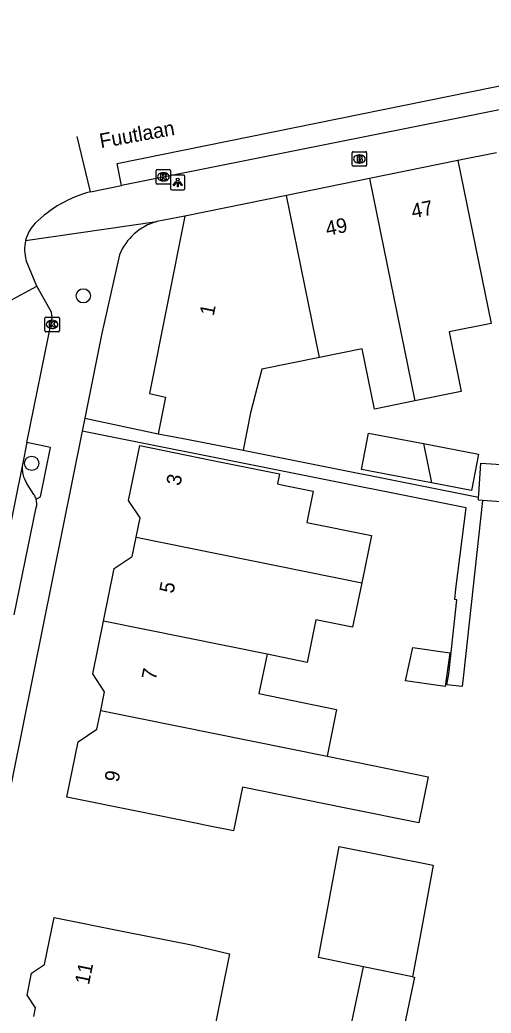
# Model space of a CAD drawing. Extents: x 161772 to 163123, y 383092 to 383917.
# Drawn here: x 162265.3 to 162297.6, y 383737 to 383805.2 of the extents above; entities that cross this region are included whole.
import ezdxf

# ---------------------------------------------------------------- set-up
doc = ezdxf.new("R2010")
doc.units = 0
for name, color, linetype in [('IMGEO_Boom', 7, 'Continuous'), ('IMGEO_Brandkraan', 7, 'Continuous'), ('IMGEO_Kolk', 7, 'Continuous'), ('IMGEO_Lichtpunt', 7, 'Continuous'), ('IMGEO_Openbare_ruimte_label', 7, 'Continuous'), ('IMGEO_Pand', 7, 'Continuous'), ('IMGEO_Pand_nummerreeks', 7, 'Continuous'), ('IMGEO_Parkeervlak_open', 7, 'Continuous'), ('IMGEO_Rijbaan_lokaal_open', 7, 'Continuous'), ('IMGEO_Voetpad_open', 7, 'Continuous')]:
    doc.layers.add(name, color=color, linetype=linetype)

msp = doc.modelspace()

# ---------------------------------------------------------------- linework, layer by layer
at = {"layer": 'IMGEO_Boom'}
for centre in [(162269.629, 383786.219), (162266.094, 383774.722)]:
    msp.add_circle(centre, 0.489, dxfattribs=at)
at = {"layer": 'IMGEO_Brandkraan'}
for p, q in [((162288.055, 383795.184), (162288.055, 383796.036)), ((162288.13, 383796.11), (162288.982, 383796.11)), ((162288.543, 383795.89), (162288.568, 383795.89)), ((162289.056, 383796.036), (162289.056, 383795.184)), ((162288.566, 383795.33), (162288.541, 383795.33)), ((162288.982, 383795.11), (162288.13, 383795.11))]:
    msp.add_line(p, q, dxfattribs=at)
for points in [[(162288.055, 383795.184), (162288.055, 383796.036)], [(162288.13, 383796.11), (162288.982, 383796.11)], [(162289.056, 383796.036), (162289.056, 383795.184)], [(162288.403, 383795.81), (162288.403, 383795.41), (162288.616, 383795.41)], [(162288.634, 383795.81), (162288.403, 383795.81)], [(162288.582, 383795.729), (162288.528, 383795.729), (162288.528, 383795.653)], [(162288.528, 383795.653), (162288.581, 383795.653)], [(162288.59, 383795.577), (162288.528, 383795.577), (162288.528, 383795.496)], [(162288.528, 383795.496), (162288.59, 383795.496)], [(162288.982, 383795.11), (162288.13, 383795.11)]]:
    msp.add_lwpolyline(points, dxfattribs=at)
for centre, radius, start, end in [((162288.132, 383796.034), 0.0765, 91.55205, 178.44795), ((162288.132, 383796.034), 0.0765, 91.55205, 178.44795), ((162288.98, 383796.034), 0.0765, 1.55205, 88.44795), ((162288.98, 383796.034), 0.0765, 1.55205, 88.44795), ((162288.132, 383795.186), 0.0765, 181.55205, 268.44795), ((162288.132, 383795.186), 0.0765, 181.55205, 268.44795), ((162288.583, 383795.691), 0.0379, 267.82845, 90.93552), ((162288.591, 383795.536), 0.0404, 269.87594, 90.50774), ((162288.622, 383795.661), 0.251, 268.66757, 293.53466), ((162288.638, 383795.665), 0.145, 59.4692, 91.53667), ((162288.663, 383795.712), 0.0922, 285.51372, 58.15012), ((162288.668, 383795.52), 0.105, 301.31148, 78.98903), ((162288.98, 383795.186), 0.0765, 271.55205, 358.44795), ((162288.98, 383795.186), 0.0765, 271.55205, 358.44795)]:
    msp.add_arc(centre, radius, start, end, dxfattribs=at)
for centre, major_axis, ratio, start_param, end_param in [((162288.542, 383795.61), (-0.387, 0.002), 0.722429, 4.712389, 7.853982), ((162288.567, 383795.61), (-0.39, 0.002), 0.717154, 1.570796, 4.712389)]:
    msp.add_ellipse(centre, major_axis=major_axis, ratio=ratio, start_param=start_param, end_param=end_param, dxfattribs=at)
at = {"layer": 'IMGEO_Kolk'}
for p, q in [((162274.619, 383793.959), (162274.619, 383794.811)), ((162274.694, 383794.885), (162275.546, 383794.885)), ((162275.107, 383794.665), (162275.132, 383794.665)), ((162275.62, 383794.811), (162275.62, 383793.959)), ((162275.546, 383793.885), (162274.694, 383793.885)), ((162275.13, 383794.105), (162275.105, 383794.105)), ((162266.996, 383783.83), (162266.996, 383784.682)), ((162267.071, 383784.756), (162267.923, 383784.756)), ((162267.484, 383784.536), (162267.509, 383784.536)), ((162267.997, 383784.682), (162267.997, 383783.83)), ((162267.923, 383783.756), (162267.071, 383783.756)), ((162267.507, 383783.976), (162267.482, 383783.976))]:
    msp.add_line(p, q, dxfattribs=at)
for points in [[(162274.619, 383793.959), (162274.619, 383794.811)], [(162274.694, 383794.885), (162275.546, 383794.885)], [(162274.94, 383794.585), (162275.063, 383794.585), (162275.063, 383794.434), (162275.193, 383794.585), (162275.357, 383794.585), (162275.211, 383794.434), (162275.364, 383794.185), (162275.212, 383794.185), (162275.127, 383794.349), (162275.063, 383794.282), (162275.063, 383794.185), (162274.94, 383794.185), (162274.94, 383794.585)], [(162275.62, 383794.811), (162275.62, 383793.959)], [(162275.546, 383793.885), (162274.694, 383793.885)], [(162266.996, 383783.83), (162266.996, 383784.682)], [(162267.071, 383784.756), (162267.923, 383784.756)], [(162267.317, 383784.456), (162267.44, 383784.456), (162267.44, 383784.305), (162267.57, 383784.456), (162267.734, 383784.456), (162267.588, 383784.305), (162267.741, 383784.056), (162267.589, 383784.056), (162267.504, 383784.22), (162267.44, 383784.153), (162267.44, 383784.056), (162267.317, 383784.056), (162267.317, 383784.456)], [(162267.997, 383784.682), (162267.997, 383783.83)], [(162267.923, 383783.756), (162267.071, 383783.756)]]:
    msp.add_lwpolyline(points, dxfattribs=at)
for centre, start, end in [((162274.696, 383794.809), 91.55205, 178.44795), ((162274.696, 383794.809), 91.55205, 178.44795), ((162275.544, 383794.809), 1.55205, 88.44795), ((162275.544, 383794.809), 1.55205, 88.44795), ((162274.696, 383793.961), 181.55205, 268.44795), ((162274.696, 383793.961), 181.55205, 268.44795), ((162275.544, 383793.961), 271.55205, 358.44795), ((162275.544, 383793.961), 271.55205, 358.44795), ((162267.073, 383784.68), 91.55205, 178.44795), ((162267.073, 383784.68), 91.55205, 178.44795), ((162267.921, 383784.68), 1.55205, 88.44795), ((162267.921, 383784.68), 1.55205, 88.44795), ((162267.073, 383783.832), 181.55205, 268.44795), ((162267.073, 383783.832), 181.55205, 268.44795), ((162267.921, 383783.832), 271.55205, 358.44795), ((162267.921, 383783.832), 271.55205, 358.44795)]:
    msp.add_arc(centre, 0.0765, start, end, dxfattribs=at)
for centre, major_axis, ratio, start_param, end_param in [((162275.106, 383794.385), (-0.387, 0.002), 0.722429, 4.712389, 7.853982), ((162275.131, 383794.385), (-0.39, 0.002), 0.717154, 1.570796, 4.712389), ((162267.483, 383784.256), (-0.387, 0.002), 0.722429, 4.712389, 7.853982), ((162267.508, 383784.256), (-0.39, 0.002), 0.717154, 1.570796, 4.712389)]:
    msp.add_ellipse(centre, major_axis=major_axis, ratio=ratio, start_param=start_param, end_param=end_param, dxfattribs=at)
at = {"layer": 'IMGEO_Lichtpunt'}
for p, q in [((162275.605, 383794.399), (162275.605, 383793.592)), ((162275.605, 383794.399), (162275.605, 383793.592)), ((162276.507, 383794.494), (162275.699, 383794.494)), ((162276.507, 383794.494), (162275.699, 383794.494)), ((162276.601, 383793.592), (162276.601, 383794.399)), ((162276.601, 383793.592), (162276.601, 383794.399)), ((162275.699, 383793.498), (162276.507, 383793.498)), ((162275.699, 383793.498), (162276.507, 383793.498))]:
    msp.add_line(p, q, dxfattribs=at)
for points in [[(162275.979, 383794.063), (162276.018, 383794.035), (162275.83, 383793.773), (162275.792, 383793.8), (162275.979, 383794.063)], [(162276.081, 383794.015), (162276.128, 383794.015), (162276.128, 383793.693), (162276.081, 383793.693), (162276.081, 383794.015)], [(162276.191, 383794.035), (162276.229, 383794.062), (162276.416, 383793.8), (162276.377, 383793.772), (162276.191, 383794.035)]]:
    msp.add_lwpolyline(points, dxfattribs=at)
msp.add_circle((162276.104, 383794.197), 0.0994, dxfattribs=at)
for centre, start, end in [((162275.699, 383794.399), 90, 180), ((162275.699, 383794.399), 90, 180), ((162276.507, 383794.399), 0, 90), ((162276.507, 383794.399), 0, 90), ((162275.699, 383793.592), 180, 270), ((162275.699, 383793.592), 180, 270), ((162276.507, 383793.592), 270, 0), ((162276.507, 383793.592), 270, 360)]:
    msp.add_arc(centre, 0.0946, start, end, dxfattribs=at)
at = {"layer": 'IMGEO_Pand'}
for points in [[(162295.313, 383795.494), (162289.259, 383794.263)], [(162295.313, 383795.494), (162296.309, 383790.595), (162297.584, 383784.328), (162294.712, 383783.744), (162295.544, 383779.654), (162292.357, 383779.006)], [(162289.259, 383794.263), (162283.567, 383793.106)], [(162289.259, 383794.263), (162292.357, 383779.006)], [(162283.567, 383793.106), (162276.595, 383791.688)], [(162285.824, 383781.991), (162283.567, 383793.106)], [(162276.595, 383791.688), (162274.173, 383779.503), (162275.261, 383779.268), (162274.763, 383776.75)], [(162292.357, 383779.006), (162289.591, 383778.444), (162288.749, 383782.585), (162285.824, 383781.991)], [(162285.824, 383781.991), (162281.88, 383781.189), (162281.098, 383778.183), (162280.593, 383775.63)], [(162296.733, 383772.4), (162296.747, 383772.611), (162296.887, 383774.735), (162301.802, 383774.411), (162301.866, 383775.379), (162306.192, 383775.094), (162306.389, 383778.09), (162312.752, 383777.671), (162317.741, 383777.343), (162317.34, 383771.249)], [(162293.499, 383773.382), (162288.703, 383774.297), (162289.18, 383776.793), (162292.953, 383776.073)], [(162274.763, 383776.75), (162276.722, 383776.385), (162280.593, 383775.63)], [(162273.25, 383769.66), (162273.522, 383770.993), (162272.736, 383772.182), (162273.503, 383775.947), (162278.403, 383774.949), (162283.087, 383773.994), (162282.947, 383773.309), (162283.343, 383773.228), (162285.382, 383772.812), (162284.944, 383770.663), (162289.377, 383769.76), (162288.717, 383766.52)], [(162292.953, 383776.073), (162296.729, 383775.353), (162296.253, 383772.856), (162293.499, 383773.382)], [(162292.953, 383776.073), (162293.499, 383773.382)], [(162297.003, 383772.165), (162296.719, 383772.184), (162296.733, 383772.4)], [(162299.256, 383772.017), (162297.003, 383772.165)], [(162271.017, 383763.898), (162271.754, 383767.514), (162272.978, 383768.323), (162273.25, 383769.66)], [(162273.25, 383769.66), (162288.717, 383766.52)], [(162288.717, 383766.52), (162288.095, 383763.469), (162285.572, 383763.983), (162284.977, 383761.061), (162282.227, 383761.622)], [(162270.832, 383757.765), (162271.094, 383759.049), (162270.28, 383760.28), (162271.017, 383763.898)], [(162282.227, 383761.622), (162271.017, 383763.898)], [(162291.725, 383759.789), (162292.211, 383762.075), (162294.761, 383761.715), (162294.434, 383759.406), (162291.725, 383759.789)], [(162282.227, 383761.622), (162281.676, 383758.92), (162286.995, 383757.836), (162286.339, 383754.617)], [(162286.339, 383754.617), (162293.27, 383753.21), (162292.624, 383750.04), (162287.631, 383751.057), (162280.537, 383752.502), (162279.924, 383749.495), (162277.957, 383749.896), (162277.447, 383750), (162273.397, 383750.825), (162268.497, 383751.824), (162269.271, 383755.62), (162270.571, 383756.481), (162270.832, 383757.765)], [(162270.832, 383757.765), (162286.339, 383754.617)], [(162288.836, 383740.18), (162285.756, 383740.815), (162286.321, 383743.851), (162287.171, 383748.42), (162293.617, 383747.135), (162292.783, 383742.649), (162292.195, 383739.486)], [(162266.233, 383736.765), (162266.353, 383737.364), (162265.786, 383738.216), (162266.092, 383739.741), (162266.98, 383740.333), (162267.628, 383743.562), (162272.531, 383742.579), (162277.051, 383741.672), (162279.651, 383741.055), (162279.107, 383738.342), (162278.306, 383734.35)], [(162292.195, 383739.486), (162292.33, 383739.458), (162291.363, 383734.774), (162287.868, 383735.496), (162288.836, 383740.18)], [(162292.195, 383739.486), (162288.836, 383740.18)]]:
    msp.add_lwpolyline(points, dxfattribs=at)
at = {"layer": 'IMGEO_Parkeervlak_open'}
msp.add_lwpolyline([(162266.249, 383772.589), (162265.759, 383773.347)], dxfattribs=at)
for centre, radius, start, end in [((162267.483, 383774.433), 2.038, 174.12269, 212.21528), ((162265.378, 383771.976), 1.066, 15.20337, 35.1493)]:
    msp.add_arc(centre, radius, start, end, dxfattribs=at)
at = {"layer": 'IMGEO_Rijbaan_lokaal_open'}
for points in [[(162272.251, 383793.788), (162271.954, 383795.306), (162320.467, 383805.155), (162320.785, 383803.509)], [(162270.117, 383793.362), (162269.209, 383797.162)], [(162270.117, 383793.362), (162272.251, 383793.788)], [(162266.458, 383786.886), (162265.726, 383788.65)], [(162263.422, 383785.253), (162266.458, 383786.886)], [(162267.363, 383785.252), (162266.458, 383786.886)], [(162265.762, 383776.152), (162267.468, 383784.562)], [(162265.762, 383776.152), (162265.456, 383774.642)], [(162265.456, 383774.642), (162263.334, 383764.209)]]:
    msp.add_lwpolyline(points, dxfattribs=at)
for centre, radius, start, end in [((162272.362, 383785.057), 8.603, 105.12827, 134.48212), ((162268.141, 383789.418), 2.534, 135.47788, 166.56044), ((162268.129, 383789.418), 2.523, 166.50026, 197.72007), ((162266.602, 383784.783), 0.894, 345.66905, 31.63603)]:
    msp.add_arc(centre, radius, start, end, dxfattribs=at)
at = {"layer": 'IMGEO_Voetpad_open'}
for points in [[(162320.785, 383803.509), (162272.251, 383793.788)], [(162297.95, 383796.038), (162295.313, 383795.494)], [(162265.676, 383790.007), (162274.674, 383791.312)], [(162276.595, 383791.688), (162274.674, 383791.312)], [(162272.117, 383789.029), (162270.877, 383783.542), (162269.728, 383777.815)], [(162269.728, 383777.815), (162269.552, 383776.935)], [(162269.728, 383777.815), (162274.763, 383776.75)], [(162269.552, 383776.935), (162264.15, 383750), (162255.783, 383708.274)], [(162297.003, 383772.165), (162295.701, 383760.205), (162295.613, 383759.396), (162294.55, 383759.511), (162294.68, 383760.28), (162295.24, 383765.364), (162295.09, 383765.381), (162295.18, 383766.107), (162295.868, 383771.657), (162269.552, 383776.935)], [(162266.406, 383772.255), (162266.7, 383772.434), (162267.393, 383775.802), (162265.762, 383776.152)], [(162280.593, 383775.63), (162296.733, 383772.4)], [(162264.896, 383764.317), (162266.411, 383771.697)]]:
    msp.add_lwpolyline(points, dxfattribs=at)
for centre, radius, start, end in [((162275.675, 383787.617), 3.828, 105.16115, 158.35856), ((162265.387, 383771.967), 1.059, 345.24258, 15.7842)]:
    msp.add_arc(centre, radius, start, end, dxfattribs=at)

# ---------------------------------------------------------------- texts
at = {"layer": 'IMGEO_Openbare_ruimte_label'}
msp.add_text('Fuutlaan', height=1, rotation=10.19721, dxfattribs=at).set_placement((162270.835, 383796.345))
at = {"layer": 'IMGEO_Pand_nummerreeks'}
for s, rotation, p in [('47', 11.49348, (162292.22, 383791.518)), ('49', 11.49348, (162286.347, 383790.324)), ('1', 78.75878, (162278.569, 383784.798)), ('3', 78.48376, (162276.278, 383773.141)), ('5', 78.50998, (162275.804, 383765.752)), ('7', 78.51241, (162274.595, 383759.804)), ('9', 78.47803, (162272.043, 383752.798)), ('11', 78.40354, (162270.018, 383738.895))]:
    msp.add_text(s, height=1, rotation=rotation, dxfattribs=at).set_placement(p)

doc.saveas('drawing.dxf')
